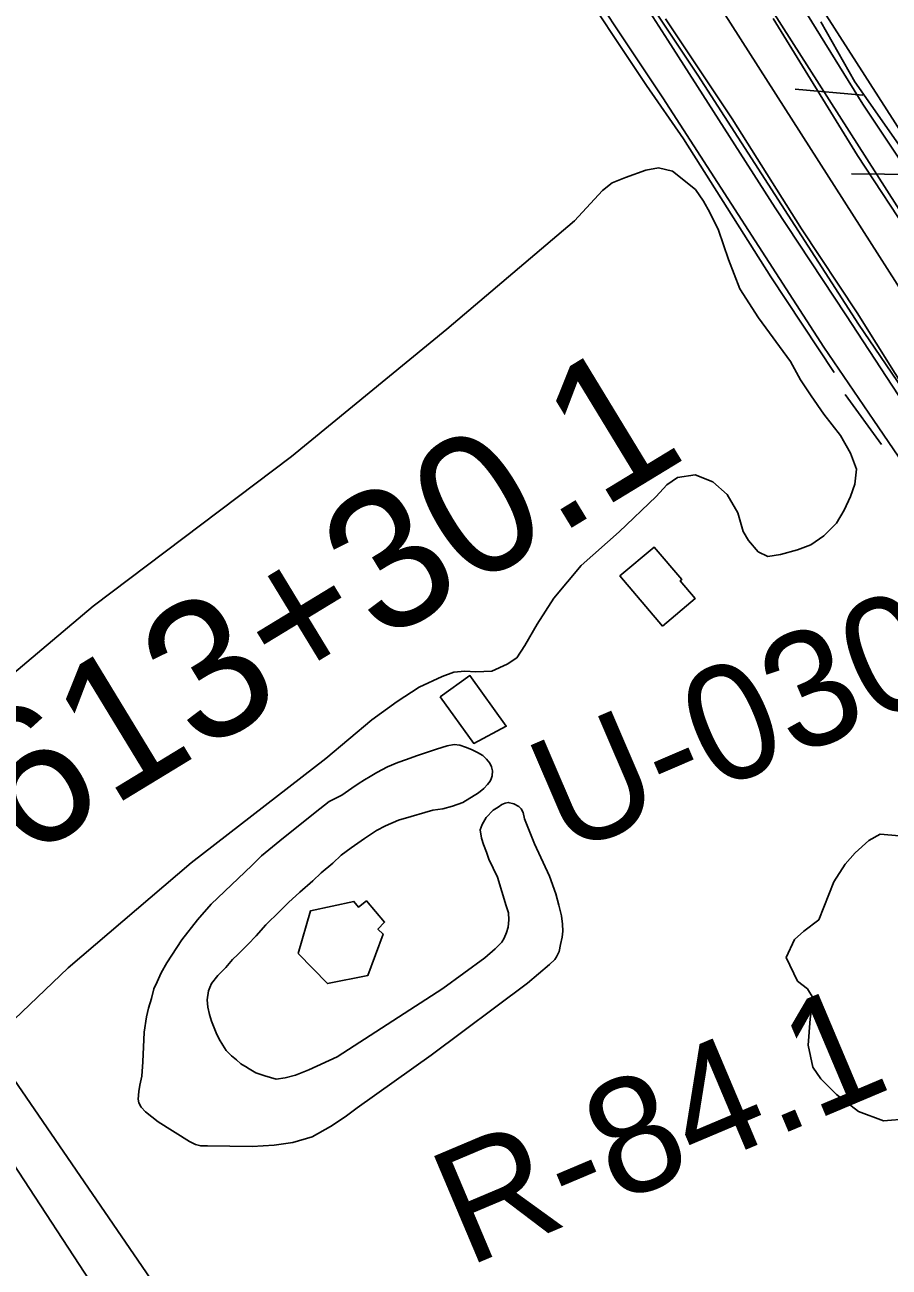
# Model space of a CAD drawing. Extents: x 3715084 to 3753216, y 488173 to 513963.
# Drawn here: x 3729951 to 3730573, y 510932 to 511826 of the extents above; entities that cross this region are included whole.
import ezdxf

# ---------------------------------------------------------------- set-up
doc = ezdxf.new("R2010")
doc.units = 0
for name, color, linetype in [('V-BLDG-OTLN', 7, 'Continuous'), ('V-FLOD-BASE', 7, 'Continuous'), ('V-LEVE-TOET', 7, 'Continuous'), ('V-RIVR-RANG-IDEN', 7, 'Continuous'), ('V-ROAD-CNTR', 7, 'Continuous'), ('V-RRAP-FSHR', 7, 'Continuous'), ('V-SITE-VEGE', 7, 'Continuous'), ('V-SURV-IDEN', 7, 'Continuous'), ('V-SURV-LINE', 7, 'Continuous'), ('V-TOPO-SHOR', 7, 'Continuous'), ('V-TOPO-WATR-IDEN', 7, 'Continuous')]:
    doc.layers.add(name, color=color, linetype=linetype)

msp = doc.modelspace()

# ---------------------------------------------------------------- linework, layer by layer
at = {"layer": 'V-BLDG-OTLN'}
for points in [[(3730410.25, 511393.54), (3730379.58, 511429.67), (3730404.08, 511450.47), (3730423.97, 511427.03), (3730422.97, 511426.19), (3730433.75, 511413.49)], [(3730250.26, 511342.67), (3730271.59, 511358), (3730297.8, 511321.54), (3730274.35, 511309.16)], [(3730148.02, 511158.09), (3730157.09, 511188.8), (3730188.2, 511195.48), (3730191.45, 511191.44), (3730197.22, 511195.85), (3730210.26, 511180.67), (3730205.45, 511175.49), (3730209.29, 511172.03), (3730198.11, 511142.1), (3730169.11, 511136.37)]]:
    msp.add_lwpolyline(points, close=True, dxfattribs=at)
at = {"layer": 'V-FLOD-BASE'}
msp.add_lwpolyline([(3730948.92, 510884.4), (3730915.71, 510974.79), (3730885.71, 511062.45), (3730851.52, 511163.45), (3730821.02, 511250.62), (3730794.22, 511327.92), (3730777.99, 511376.31), (3730773.8, 511386.69), (3730768.88, 511396.07), (3730764.69, 511404.72), (3730753.11, 511422.5), (3730716.16, 511478.58), (3730680.93, 511530.96), (3730635.35, 511602.84), (3730591.5, 511669.79), (3730550.35, 511732.04), (3730489.75, 511830.61)], dxfattribs=at)
at = {"layer": 'V-LEVE-TOET'}
for points in [[(3730972.58, 510878.49), (3730941.11, 510971.84), (3730907.9, 511064.94), (3730874.45, 511162.97), (3730842.24, 511259.03), (3730817.17, 511345.46), (3730806.85, 511382.5), (3730803.16, 511393.36), (3730797.99, 511405.71), (3730792.57, 511414.36), (3730767.44, 511452.4), (3730710.77, 511532.94), (3730655.83, 511616.93), (3730606.8, 511690.3), (3730554.32, 511769.11), (3730503.83, 511850.63)], [(3730880.62, 510883.65), (3730845.44, 510978.23), (3730810.02, 511076.77), (3730781.73, 511154.56), (3730743.85, 511259.01), (3730712.37, 511353.6), (3730699.08, 511388.66), (3730690.47, 511406.44), (3730684.31, 511418.55), (3730680.12, 511424.97), (3730674.7, 511433.12), (3730670.02, 511439.79), (3730642.92, 511479.07), (3730591.18, 511553.44), (3730550.28, 511618.9), (3730510.12, 511679.42), (3730460.36, 511758.48), (3730412.32, 511830.36)]]:
    msp.add_lwpolyline(points, dxfattribs=at)
at = {"layer": 'V-ROAD-CNTR'}
for points in [[(3730316.41, 511915.37), (3730336.26, 511885.16), (3730410.41, 511773.52), (3730526.16, 511594.25), (3730562.22, 511541.4), (3730579.78, 511515.95), (3730592.1, 511497.34), (3730603.06, 511480.45), (3730615.59, 511461.45), (3730627.74, 511438.06), (3730637.48, 511419.86), (3730646.34, 511401.37), (3730661.1, 511369.35), (3730684.05, 511312.42), (3730743.16, 511145.37), (3730796.78, 510998.9), (3730865.28, 510807.27), (3730945.67, 510584.36), (3731059.19, 510263.6), (3731182, 509917.9)], [(3730352.02, 511915.82), (3730361.29, 511901.69), (3730435.51, 511789.96), (3730551.16, 511610.85), (3730586.96, 511558.37), (3730604.63, 511532.75), (3730617.19, 511513.78), (3730628.17, 511496.87), (3730641.49, 511476.67), (3730654.28, 511452.06), (3730664.25, 511433.43), (3730673.49, 511414.12), (3730688.65, 511381.24), (3730712.12, 511323.04), (3730771.39, 511155.53), (3730824.99, 511009.1), (3730893.52, 510817.41), (3730973.93, 510594.46), (3731087.46, 510273.63), (3731234.34, 509860.19), (3731379.95, 509453.31), (3731512.29, 509081.66), (3731621.12, 508778.01)]]:
    msp.add_lwpolyline(points, dxfattribs=at)
at = {"layer": 'V-RRAP-FSHR'}
for p, q in [((3730554.17, 511775.5), (3730505.54, 511779.93)), ((3730594.95, 511718.54), (3730546.12, 511718.89))]:
    msp.add_line(p, q, dxfattribs=at)
for points in [[(3730478.23, 511910.86), (3730724.23, 511526.62), (3730813.27, 511388.38), (3730829.67, 511318.1)], [(3730523.96, 511828.27), (3730548.6, 511785.22), (3730579.93, 511740.32), (3730632.76, 511663.71), (3730702.74, 511562.9), (3730753.48, 511486.12), (3730776.38, 511450.71), (3730794.43, 511423.33), (3730803.77, 511404.94), (3730816.5, 511375.2), (3730827.92, 511333.53), (3730855.69, 511249.97), (3730884.35, 511145.27), (3730901.58, 511093.97), (3730914.64, 511054.05), (3730927.32, 511017.27), (3730942.06, 510974.15), (3730961.06, 510927.2)]]:
    msp.add_lwpolyline(points, dxfattribs=at)
at = {"layer": 'V-SITE-VEGE'}
for p, q in [((3730383.52, 511716.27), (3730398.13, 511721.64)), ((3730398.13, 511721.64), (3730407.36, 511723.17)), ((3730407.36, 511723.17), (3730417.36, 511720.84)), ((3730417.36, 511720.84), (3730433.87, 511707.75)), ((3730366.97, 511707.06), (3730373.9, 511712.44)), ((3730373.9, 511712.44), (3730383.52, 511716.27)), ((3730346.95, 511685.17), (3730366.97, 511707.06)), ((3730433.87, 511707.75), (3730439.63, 511699.29)), ((3730439.63, 511699.29), (3730444.23, 511691.21)), ((3730254.96, 511607.24), (3730346.95, 511685.17)), ((3730444.23, 511691.21), (3730450.37, 511678.51)), ((3730450.37, 511678.51), (3730457.65, 511657.35)), ((3730457.65, 511657.35), (3730465.7, 511636.2)), ((3730465.7, 511636.2), (3730479.13, 511615.42)), ((3730479.13, 511615.42), (3730502.16, 511583.86)), ((3730143.34, 511515.49), (3730254.96, 511607.24)), ((3730502.16, 511583.86), (3730509.45, 511570.78)), ((3730509.45, 511570.78), (3730517.12, 511559.23)), ((3730517.12, 511559.23), (3730526.33, 511546.15)), ((3730526.33, 511546.15), (3730538.23, 511530.76)), ((3730538.23, 511530.76), (3730545.52, 511518.06)), ((3730000.57, 511408.01), (3730143.34, 511515.49)), ((3730545.52, 511518.06), (3730549.74, 511506.52)), ((3730549.74, 511506.52), (3730548.57, 511495.76)), ((3730420.93, 511500.53), (3730413.23, 511495.16)), ((3730433.62, 511502.44), (3730420.93, 511500.53)), ((3730446.3, 511497.42), (3730433.62, 511502.44)), ((3730456.67, 511488.18), (3730446.3, 511497.42)), ((3730413.23, 511495.16), (3730405.53, 511486.71)), ((3730464.34, 511475.1), (3730456.67, 511488.18)), ((3730548.57, 511495.76), (3730545.48, 511486.92)), ((3730405.53, 511486.71), (3730378.97, 511461.36)), ((3730545.48, 511486.92), (3730540.86, 511476.93)), ((3730468.17, 511461.64), (3730464.34, 511475.1)), ((3730540.86, 511476.93), (3730535.46, 511467.7)), ((3730378.97, 511461.36), (3730351.64, 511437.18)), ((3730472, 511455.1), (3730468.17, 511461.64)), ((3730535.46, 511467.7), (3730526.22, 511458.49)), ((3730478.92, 511447.01), (3730472, 511455.1)), ((3730526.22, 511458.49), (3730516.99, 511451.96)), ((3730485.83, 511443.54), (3730478.92, 511447.01)), ((3730495.06, 511445.07), (3730485.83, 511443.54)), ((3730507.37, 511448.52), (3730495.06, 511445.07)), ((3730516.99, 511451.96), (3730507.37, 511448.52)), ((3730351.64, 511437.18), (3730332, 511413.75)), ((3729942.06, 511358.48), (3730000.57, 511408.01)), ((3730332, 511413.75), (3730320.06, 511394.92)), ((3730320.06, 511394.92), (3730311.19, 511379.55)), ((3730311.19, 511379.55), (3730305.42, 511370.72)), ((3730298.49, 511366.11), (3730287.33, 511361.13)), ((3730305.42, 511370.72), (3730298.49, 511366.11)), ((3730251.57, 511357.33), (3730235.03, 511349.66)), ((3730260.04, 511360.39), (3730251.57, 511357.33)), ((3730268.11, 511361.15), (3730260.04, 511360.39)), ((3730275.8, 511360.76), (3730268.11, 511361.15)), ((3730287.33, 511361.13), (3730275.8, 511360.76)), ((3730235.03, 511349.66), (3730219.25, 511339.3)), ((3730219.25, 511339.3), (3730201.17, 511326.25)), ((3730201.17, 511326.25), (3730168.06, 511298.22)), ((3730168.06, 511298.22), (3730071.08, 511223.37)), ((3730071.08, 511223.37), (3729982.55, 511147.73)), ((3729982.55, 511147.73), (3729932.51, 511100.12))]:
    msp.add_line(p, q, dxfattribs=at)
msp.add_lwpolyline([(3730586.6, 511039.15), (3730569.15, 511037.63), (3730551.21, 511044.32), (3730535.32, 511056.66), (3730524.05, 511067.95), (3730518.42, 511076.17), (3730514.85, 511092.07), (3730516.41, 511111.05), (3730518.48, 511125.93), (3730514.39, 511132.6), (3730507.21, 511138.25), (3730499.02, 511155.19), (3730505.2, 511168.01), (3730511.87, 511174.15), (3730522.65, 511182.35), (3730533.46, 511209.52), (3730541.68, 511222.34), (3730548.88, 511230.54), (3730558.63, 511239.24), (3730566.85, 511243.85), (3730580.7, 511242.81)], dxfattribs=at)
at = {"layer": 'V-SURV-LINE'}
for points in [[(3730733.73, 511397.38), (3730404.51, 511913.16)], [(3730439.82, 511913.61), (3730759.02, 511413.53)]]:
    msp.add_lwpolyline(points, dxfattribs=at)
at = {"layer": 'V-TOPO-SHOR'}
msp.add_line((3730541.66, 511560.27), (3730567.64, 511524.16), dxfattribs=at)
for points in [[(3730313.18, 511912.02), (3730342.86, 511866.64), (3730398.67, 511782.57), (3730425.17, 511744.14), (3730488.17, 511644.85), (3730533.7, 511576)], [(3730351.37, 511912.5), (3730357.85, 511902.69), (3730413.92, 511815.01), (3730491.33, 511694.58), (3730541.99, 511617.47), (3730592.4, 511540.62), (3730627.89, 511486.21), (3730660.29, 511430.77), (3730686.25, 511380.74), (3730696.53, 511356.51), (3730710.66, 511320.68), (3730729.66, 511267.06), (3730759.96, 511186.88), (3730769.98, 511159.81)], [(3730310.98, 511254.98), (3730318.15, 511237.02), (3730328.89, 511213.66), (3730333.49, 511201.09), (3730335.53, 511192.88), (3730337.57, 511185.18), (3730338.33, 511179.03), (3730338.58, 511174.15), (3730338.07, 511169.79), (3730336.78, 511164.41), (3730335.74, 511159.54), (3730333.94, 511155.69), (3730332.66, 511153.64), (3730328.81, 511150.06), (3730313.15, 511136.74), (3730243.83, 511085.02), (3730190.44, 511047.12), (3730181.96, 511040.47), (3730171.44, 511033.56), (3730158.09, 511026.13), (3730144.24, 511022.05), (3730130.9, 511020.27), (3730115, 511019.26), (3730082.94, 511019.56), (3730078.06, 511019.56), (3730074.22, 511020.6), (3730069.86, 511022.91), (3730047.31, 511037.04), (3730038.34, 511044.24), (3730035.27, 511047.57), (3730033.48, 511050.66), (3730032.96, 511053.22), (3730033.48, 511058.86), (3730034.26, 511063.22), (3730035.55, 511069.89), (3730036.33, 511080.15), (3730037.39, 511101.43), (3730038.94, 511112.46), (3730040.48, 511118.61), (3730042.55, 511125.79), (3730044.35, 511132.72), (3730046.66, 511137.58), (3730049.49, 511144.25), (3730053.61, 511151.43), (3730057.21, 511156.81), (3730064.4, 511167.83), (3730075.7, 511182.17), (3730085.46, 511193.45), (3730104.98, 511211.89), (3730114.74, 511221.37), (3730121.67, 511228.29), (3730137.59, 511241.35), (3730163.77, 511262.09), (3730170.45, 511267.46), (3730179.43, 511272.07), (3730186.62, 511276.93), (3730191.24, 511280.01), (3730195.86, 511283.08), (3730199.97, 511285.38), (3730204.59, 511288.2), (3730212.29, 511292.29), (3730219.73, 511295.36), (3730226.15, 511297.66), (3730233.33, 511300.22), (3730237.43, 511301.75), (3730247.7, 511305.07), (3730255.39, 511307.37), (3730260.27, 511308.39), (3730264.37, 511307.87), (3730268.48, 511306.58), (3730272.83, 511304.78), (3730277.19, 511302.73), (3730281.03, 511300.41), (3730283.6, 511297.84), (3730285.9, 511295.02), (3730287.18, 511292.45), (3730287.95, 511289.38), (3730287.68, 511285.79), (3730286.91, 511283.73), (3730286.14, 511281.94), (3730284.34, 511279.63), (3730281.77, 511276.82), (3730277.92, 511273.74), (3730266.63, 511266.58), (3730259.19, 511264.02), (3730252.26, 511262.23), (3730245.08, 511261.22), (3730239.18, 511259.43), (3730229.43, 511256.62), (3730220.19, 511254.07), (3730210.95, 511249.97), (3730204.54, 511246.65), (3730195.81, 511240.76), (3730186.31, 511234.1), (3730179.12, 511228.73), (3730172.96, 511223.09), (3730164.74, 511216.18), (3730158.58, 511210.28), (3730149.34, 511202.09), (3730141.12, 511194.66), (3730134.7, 511188.26)], [(3730134.7, 511188.26), (3730124.94, 511178.78), (3730118.01, 511170.84), (3730111.84, 511164.43), (3730104.65, 511157.26), (3730100.8, 511153.67), (3730096.18, 511148.04), (3730090.27, 511142.15), (3730085.65, 511136.51), (3730084.62, 511133.69), (3730083.59, 511131.13), (3730082.56, 511124.72), (3730083.06, 511119.33), (3730084.34, 511114.2), (3730085.87, 511109.32), (3730087.15, 511105.73), (3730089.2, 511100.86), (3730091.24, 511096.49), (3730093.8, 511092.13), (3730096.36, 511088.28), (3730100.2, 511084.43), (3730103.79, 511081.6), (3730106.86, 511078.78), (3730111.48, 511075.95), (3730111.73, 511075.69), (3730117.63, 511072.09), (3730124.04, 511070.04), (3730128.14, 511068.75), (3730132.24, 511067.72), (3730138.65, 511068.48), (3730146.1, 511070.52), (3730155.85, 511074.35), (3730176.12, 511083.82), (3730252.1, 511132.97), (3730282.39, 511154.99), (3730289.84, 511161.39), (3730294.72, 511166.26), (3730296.26, 511169.08), (3730298.06, 511173.18), (3730299.09, 511177.02), (3730299.61, 511182.15), (3730299.36, 511187.28), (3730297.83, 511192.41), (3730291.44, 511212.94), (3730285.3, 511226.03), (3730283.51, 511230.9), (3730281.47, 511236.55), (3730279.93, 511240.91), (3730278.92, 511247.07), (3730280.46, 511250.91), (3730283.29, 511255.78), (3730288.42, 511261.16), (3730292.02, 511263.21), (3730294.58, 511265.26), (3730296.89, 511266.28), (3730299.2, 511266.79), (3730303.3, 511265.76), (3730306.89, 511263.7), (3730308.43, 511262.16), (3730309.96, 511259.6), (3730310.98, 511254.98)]]:
    msp.add_lwpolyline(points, dxfattribs=at)
at = {"layer": 'V-TOPO-WATR-IDEN'}
for points in [[(3729913.64, 511110.98), (3730086.47, 510859.11), (3730219.69, 510915.65), (3730469.13, 510327.86), (3730335.91, 510271.32), (3730400.84, 509962.93)], [(3729903.14, 511067.88), (3730042.18, 510855.41)]]:
    msp.add_lwpolyline(points, dxfattribs=at)

# ---------------------------------------------------------------- texts
at = {"layer": 'V-RIVR-RANG-IDEN'}
for s, rotation, p in [('U-030', 23.23533, (3730340.27, 511228.25)), ('R-84.1', 22.89532, (3730269.83, 510932.29))]:
    msp.add_text(s, height=83, rotation=rotation, dxfattribs=at).set_placement(p)
at = {"layer": 'V-SURV-IDEN'}
msp.add_text('613+30.1', height=100, rotation=31.31964, dxfattribs=at).set_placement((3729950.01, 511224.09))

doc.saveas('drawing.dxf')
